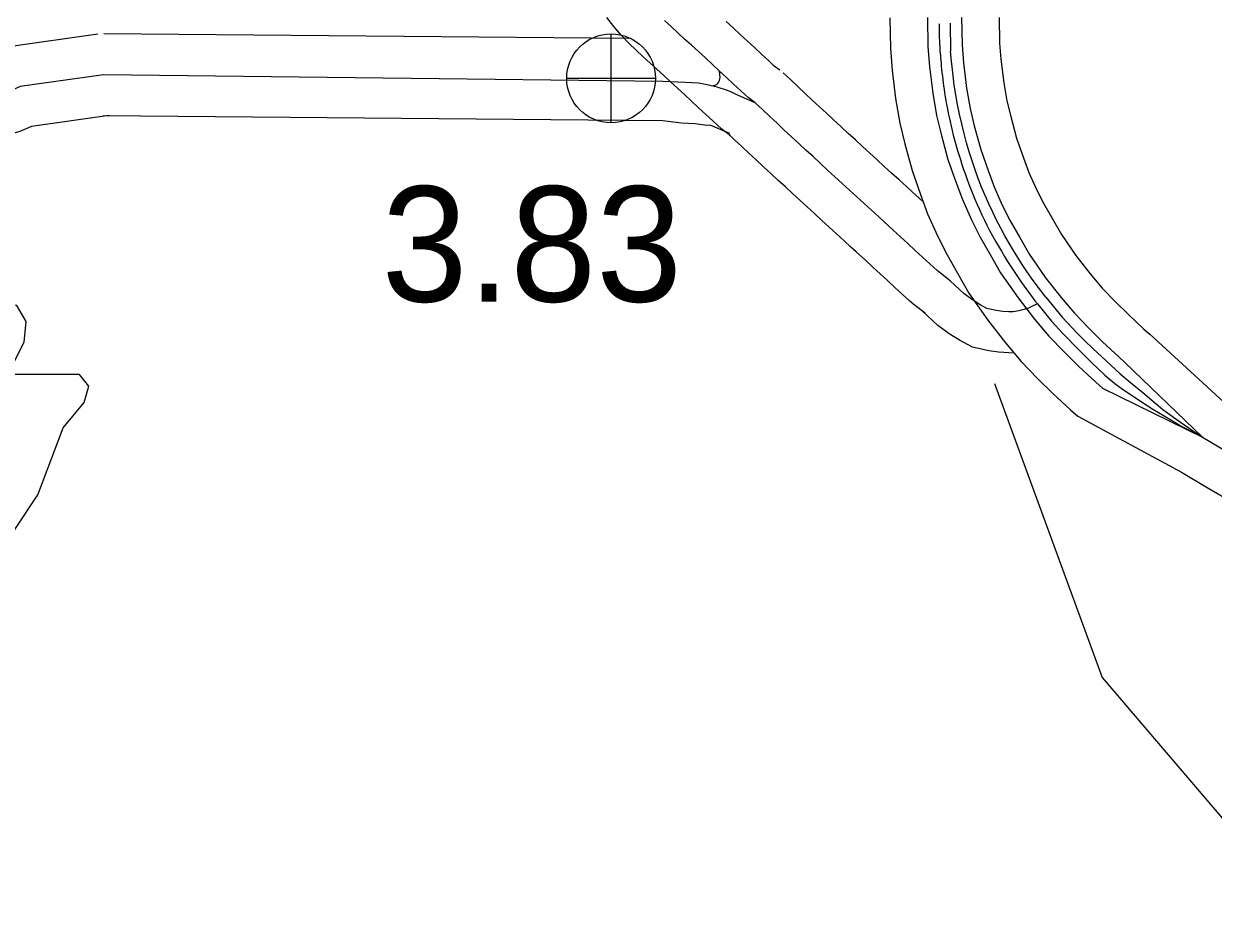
# Model space of a CAD drawing. Extents: x 31699 to 244310, y -8841 to 11474.
# Drawn here: x 135163.9 to 135454.1, y -1755.2 to -1536.9 of the extents above; entities that cross this region are included whole.
import ezdxf

# ---------------------------------------------------------------- set-up
doc = ezdxf.new("R2010")
doc.units = 0
for name, color, linetype in [('B_Logo', 7, 'Continuous'), ('G-ANNO-TEXT', 7, 'Continuous'), ('Level 21', 7, 'Continuous'), ('R_XS_EARTHWORK_STAGE2', 7, 'Continuous'), ('S_AREA_CALC', 7, 'Continuous'), ('S_WALL_ANNOT', 7, 'Continuous')]:
    doc.layers.add(name, color=color, linetype=linetype)

msp = doc.modelspace()

# ---------------------------------------------------------------- linework, layer by layer
at = {"layer": 'B_Logo'}
for points in [[(135342.35, -1556.19), (135340.6, -1554.89), (135338.84, -1553.25), (135337.09, -1551.63), (135335.35, -1550.02), (135333.62, -1548.41), (135331.9, -1546.81), (135330.19, -1545.22), (135328.49, -1543.66), (135326.8, -1542.11), (135325.13, -1540.59), (135323.47, -1539.08), (135321.83, -1537.57), (135320.21, -1536.05)], [(135387.18, -1536.87), (135387.18, -1537.04), (135387.18, -1537.88), (135387.19, -1538.63), (135387.2, -1539.25), (135387.32, -1541.97), (135387.35, -1542.25), (135387.36, -1542.42), (135387.36, -1542.47), (135387.36, -1542.52), (135387.38, -1542.63), (135387.37, -1542.77), (135387.39, -1543.09), (135387.42, -1543.55), (135387.47, -1544.09), (135387.51, -1544.66), (135387.56, -1545.23), (135387.61, -1545.85), (135387.67, -1546.53), (135387.74, -1547.24), (135387.82, -1547.99), (135387.9, -1548.8), (135388, -1549.62), (135388.09, -1550.43), (135388.19, -1551.22), (135388.29, -1552.01), (135388.41, -1552.84), (135388.54, -1553.73), (135388.69, -1554.66), (135388.86, -1555.61)], [(135389.93, -1536.76), (135390, -1543.56)], [(135413.25, -1603.62), (135410.89, -1600.52), (135409.76, -1598.93), (135408.62, -1597.3), (135407.5, -1595.65), (135406.38, -1593.93), (135405.31, -1592.2), (135404.27, -1590.42), (135403.23, -1588.6), (135402.22, -1586.73), (135401.24, -1584.81), (135400.28, -1582.84), (135399.34, -1580.83), (135398.43, -1578.79), (135397.57, -1576.73), (135396.75, -1574.64), (135395.98, -1572.51), (135395.25, -1570.34), (135394.55, -1568.14), (135393.91, -1565.89), (135393.31, -1563.61), (135392.72, -1561.3), (135392.18, -1558.96), (135391.69, -1556.6), (135391.27, -1554.21), (135390.9, -1551.83), (135390.6, -1549.53), (135390.35, -1547.35), (135390.16, -1545.35), (135390.06, -1544.25), (135390, -1543.56)], [(135331.69, -1552.03), (135332.56, -1551.87), (135333.08, -1551.6), (135333.42, -1551.18), (135333.6, -1550.71), (135333.71, -1550.29), (135333.76, -1550.01), (135333.62, -1548.42)], [(135183.39, -1549.33), (135163.06, -1552.21), (135159.67, -1553.7), (135143.81, -1558.03), (135134.43, -1561.8), (135114.51, -1567.28), (135088.34, -1576.86), (135074.48, -1580.79), (135064.89, -1583.96), (135059.9, -1584.65), (135049.11, -1588.42), (135043.31, -1590.38), (135041.05, -1590.86), (135034.65, -1591.55), (135028.85, -1591.5), (135023.25, -1591.65), (134908.96, -1590.11), (134688.79, -1587), (134671.61, -1586.8)], [(135342.35, -1556.19), (135339.01, -1554.69), (135337.7, -1554.1), (135336.74, -1553.67), (135335.55, -1553.18), (135333.09, -1552.36), (135330.22, -1551.68), (135328.55, -1551.35), (135325.29, -1551.18), (135319.83, -1550.93), (135183.39, -1549.33)], [(135389.91, -1599.59), (135387.51, -1597.74), (135386.73, -1597.06), (135384.93, -1595.45), (135383.14, -1593.81), (135381.35, -1592.17), (135379.57, -1590.53), (135377.79, -1588.88), (135376.01, -1587.24), (135373.75, -1585.16), (135372.47, -1583.97), (135370.68, -1582.35), (135368.9, -1580.72), (135367.11, -1579.1), (135365.32, -1577.46), (135363.54, -1575.83), (135361.77, -1574.2), (135360, -1572.58), (135358.24, -1570.95), (135356.49, -1569.3), (135354.71, -1567.74), (135352.96, -1566.09), (135351.2, -1564.45), (135349.44, -1562.8), (135347.67, -1561.15), (135345.9, -1559.48), (135344.12, -1557.83), (135342.35, -1556.19)], [(135388.86, -1555.61), (135389.04, -1556.6), (135389.23, -1557.62), (135389.43, -1558.65), (135389.64, -1559.69), (135389.87, -1560.75), (135390.11, -1561.82), (135390.37, -1562.92), (135390.65, -1564.04), (135390.95, -1565.19), (135391.28, -1566.36), (135391.63, -1567.55), (135391.99, -1568.76), (135392.38, -1569.98), (135392.77, -1571.22), (135393.19, -1572.45), (135393.6, -1573.67), (135394.03, -1574.86), (135394.47, -1576.04), (135394.93, -1577.24), (135395.42, -1578.45), (135395.94, -1579.69), (135396.48, -1580.95), (135397.05, -1582.22), (135397.63, -1583.5), (135398.24, -1584.76), (135398.87, -1586.04), (135399.53, -1587.32), (135400.22, -1588.61), (135400.94, -1589.89), (135401.65, -1591.15), (135402.39, -1592.4), (135403.14, -1593.63), (135403.91, -1594.87), (135404.71, -1596.1), (135405.52, -1597.32), (135406.33, -1598.53), (135407.15, -1599.73), (135407.97, -1600.92), (135408.82, -1602.12), (135409.7, -1603.31), (135410.59, -1604.49), (135411.18, -1605.18)], [(135411.15, -1605.2), (135408.99, -1606.26), (135407.98, -1606.6), (135406.68, -1606.93), (135405.3, -1607.14), (135404.25, -1607.16), (135402.73, -1607.07), (135401.09, -1606.82), (135398.87, -1606.35), (135397.23, -1605.46), (135395.33, -1604.25), (135393.29, -1602.76), (135389.91, -1599.59)], [(135413.25, -1603.62), (135417.25, -1608.48), (135420.94, -1612.42), (135422.66, -1614.14), (135424.67, -1616.12), (135427.99, -1619.13), (135431.36, -1622.27), (135433.9, -1624.38)], [(135411.18, -1605.18), (135414.62, -1609.43), (135417.38, -1612.42), (135421.28, -1616.45), (135424.35, -1619.54), (135427.65, -1622.65), (135430.09, -1624.63), (135431.61, -1625.8), (135434.86, -1628), (135439.33, -1630.95), (135443.47, -1633.39), (135446.43, -1635.12), (135451.54, -1637.79)], [(135433.9, -1624.38), (135436.89, -1626.82), (135441.8, -1631.02), (135446.12, -1634.08), (135450.1, -1636.85), (135451.44, -1637.73), (135457.61, -1641.42), (135464.57, -1645.41), (135471.7, -1649.49), (135475.42, -1651.68), (135477.97, -1653.02)]]:
    msp.add_lwpolyline(points, dxfattribs=at)
at = {"layer": 'G-ANNO-TEXT'}
msp.add_lwpolyline([(135060.8, -1605.58), (135065.88, -1639.41), (135063.62, -1690.73), (135068.13, -1693.55), (135076.59, -1693.55), (135076.59, -1711.59), (135147.65, -1711.59), (135151.03, -1704.26), (135149.9, -1692.42), (135151.59, -1678.89), (135157.8, -1668.17), (135161.74, -1660.28), (135167.38, -1651.82), (135170.77, -1642.8), (135173.59, -1635.46), (135178.66, -1629.26), (135179.79, -1625.31), (135177.53, -1622.49), (135160.05, -1622.49), (135164, -1614.6), (135164.56, -1609.52), (135162.22, -1605.63)], close=True, dxfattribs=at)
at = {"layer": 'Level 21'}
for p, q in [((135307.2, -1561.01), (135307.2, -1539.34)), ((135296.37, -1550.18), (135318.04, -1550.18))]:
    msp.add_line(p, q, dxfattribs=at)
msp.add_circle((135307.2, -1550.18), 10.83, dxfattribs=at)
at = {"layer": 'R_XS_EARTHWORK_STAGE2'}
for points in [[(135181.98, -1539.43), (135160.31, -1542.5), (135156.33, -1544.24), (135140.62, -1548.53), (135131.22, -1552.31), (135111.46, -1557.75), (135085.25, -1567.34), (135071.55, -1571.22), (135062.62, -1574.18), (135057.54, -1574.87), (135045.85, -1578.97), (135040.68, -1580.72), (135039.48, -1580.97), (135034.15, -1581.54), (135028.75, -1581.5), (135023.18, -1581.65), (134919.11, -1580.25)], [(135311.52, -1540.45), (135183.47, -1539.33)], [(135184.79, -1559.23), (135165.82, -1561.92), (135163, -1563.15), (135147.01, -1567.52), (135137.63, -1571.29), (135117.56, -1576.82), (135091.42, -1586.38), (135077.42, -1590.35), (135067.16, -1593.74), (135062.25, -1594.42), (135052.36, -1597.88), (135045.95, -1600.05), (135042.62, -1600.75), (135035.15, -1601.55), (135028.94, -1601.5), (135023.32, -1601.66), (134919, -1600.25)], [(135336.13, -1563.64), (135331.95, -1561.83), (135331.36, -1561.64), (135330.54, -1561.66), (135327.7, -1561.32), (135324.36, -1561.14), (135319.78, -1560.52), (135183.3, -1559.33)]]:
    msp.add_lwpolyline(points, dxfattribs=at)
at = {"layer": 'S_AREA_CALC'}
for points in [[(135336.36, -1564.2), (135334.19, -1562.58), (135332.05, -1560.59), (135330.3, -1558.98), (135328.55, -1557.35), (135326.81, -1555.73), (135325.09, -1554.13), (135323.39, -1552.56), (135321.72, -1551.02), (135320.06, -1549.5), (135318.39, -1547.98), (135316.72, -1546.45), (135315.03, -1544.9), (135313.32, -1543.3), (135311.53, -1541.57), (135309.69, -1539.65), (135307.87, -1537.54), (135306.19, -1535.34)], [(135348.33, -1548.18), (135347.01, -1547.19), (135345.64, -1545.92), (135343.88, -1544.29), (135342.15, -1542.69), (135340.43, -1541.09), (135338.71, -1539.49), (135336.98, -1537.89), (135335.26, -1536.29)], [(135375.17, -1535.41), (135375.31, -1542.93), (135375.75, -1548.21), (135376.58, -1555.1), (135377.61, -1561.13), (135378.85, -1566.14), (135380.61, -1572.69), (135382.66, -1578.56), (135384.38, -1583.23), (135386.8, -1588.66), (135389.14, -1593.27), (135391.67, -1597.71), (135394.46, -1602.58), (135399.09, -1609.23), (135403.36, -1614.7), (135407.19, -1619.25), (135411.2, -1623.41), (135414.95, -1627.09), (135419.25, -1631.12), (135421, -1632.66), (135446.3, -1646.31)], [(135384.34, -1535.37), (135384.47, -1542.47), (135384.87, -1547.28), (135385.66, -1553.77), (135386.59, -1559.26), (135387.72, -1563.85), (135389.37, -1569.98), (135391.28, -1575.46), (135392.88, -1579.77), (135395.08, -1584.72), (135397.22, -1588.92), (135399.63, -1593.17), (135402.21, -1597.67), (135406.47, -1603.79), (135410.48, -1608.92), (135414, -1613.11), (135417.71, -1616.96), (135421.3, -1620.48), (135425.41, -1624.32), (135427.05, -1625.77), (135451.44, -1637.73)], [(135392.67, -1535.34), (135392.8, -1542.04), (135393.16, -1546.43), (135393.9, -1552.57), (135394.76, -1557.56), (135395.79, -1561.78), (135397.34, -1567.52), (135399.13, -1572.64), (135400.6, -1576.63), (135402.61, -1581.14), (135404.56, -1584.98), (135406.87, -1589.03), (135409.26, -1593.21), (135413.18, -1598.84), (135416.95, -1603.67), (135420.2, -1607.53), (135423.63, -1611.09), (135427.07, -1614.46), (135431, -1618.15), (135432.54, -1619.5), (135451.44, -1637.73)], [(135401.84, -1535.31), (135401.95, -1541.58), (135402.28, -1545.5), (135402.98, -1551.25), (135403.74, -1555.69), (135404.67, -1559.49), (135406.1, -1564.82), (135407.75, -1569.55), (135409.09, -1573.17), (135410.89, -1577.19), (135412.63, -1580.63), (135414.83, -1584.49), (135417.02, -1588.31), (135420.56, -1593.4), (135424.07, -1597.9), (135427.01, -1601.39), (135430.14, -1604.63), (135433.41, -1607.85), (135437.16, -1611.36), (135438.59, -1612.61), (135456.58, -1629.15)], [(135383.28, -1580.34), (135380.53, -1577.8), (135379.22, -1576.6), (135377.42, -1574.96), (135375.63, -1573.32), (135373.84, -1571.7), (135372.06, -1570.08), (135370.3, -1568.47), (135368.54, -1566.85), (135366.78, -1565.23), (135365.06, -1563.63), (135363.22, -1561.9), (135361.43, -1560.33), (135359.79, -1558.8), (135358.03, -1557.15), (135356.28, -1555.51), (135354.52, -1553.85), (135352.73, -1552.17), (135350.92, -1550.5), (135349.14, -1548.85)], [(135383.79, -1607.5), (135381.14, -1605.46), (135380.1, -1604.53), (135378.23, -1602.87), (135376.39, -1601.19), (135374.59, -1599.53), (135372.79, -1597.88), (135371, -1596.23), (135369.22, -1594.58), (135366.98, -1592.51), (135365.71, -1591.35), (135363.95, -1589.74), (135362.17, -1588.12), (135360.38, -1586.49), (135358.58, -1584.85), (135356.78, -1583.2), (135354.99, -1581.56), (135353.22, -1579.92), (135351.42, -1578.26), (135349.76, -1576.7), (135347.98, -1575.14), (135346.12, -1573.39), (135344.37, -1571.76), (135342.6, -1570.1), (135340.83, -1568.44), (135339.08, -1566.79), (135337.33, -1565.17), (135335.56, -1563.53)], [(135405.51, -1617.25), (135401.68, -1617.02), (135399.31, -1616.67), (135395.37, -1615.83), (135392.15, -1614.08), (135389.69, -1612.52), (135386.9, -1610.48), (135383.07, -1606.89)], [(135446.3, -1646.31), (135452.55, -1650.05), (135459.6, -1654.08), (135472.85, -1661.6), (135484.75, -1668.71), (135488.49, -1670.68), (135491.55, -1671.96), (135497.1, -1674.47), (135516.01, -1681.81), (135526.56, -1685.74), (135531.83, -1687.78), (135536.02, -1689.58), (135537.7, -1690.49), (135539.77, -1691.81), (135541.76, -1693.37), (135544.47, -1695.35), (135546.52, -1696.66), (135547.58, -1697.38)]]:
    msp.add_lwpolyline(points, dxfattribs=at)
at = {"layer": 'S_WALL_ANNOT'}
msp.add_lwpolyline([(135400.7, -1624.63), (135426.99, -1696.44), (135523.58, -1809.61), (135534.31, -1900.31), (135549.82, -1826.32), (136151.09, -1876.44), (136216.7, -1833.48)], dxfattribs=at)

# ---------------------------------------------------------------- texts
msp.add_text('3.83', height=28.16, dxfattribs=at).set_placement((135251.22, -1604.68))

doc.saveas('drawing.dxf')
